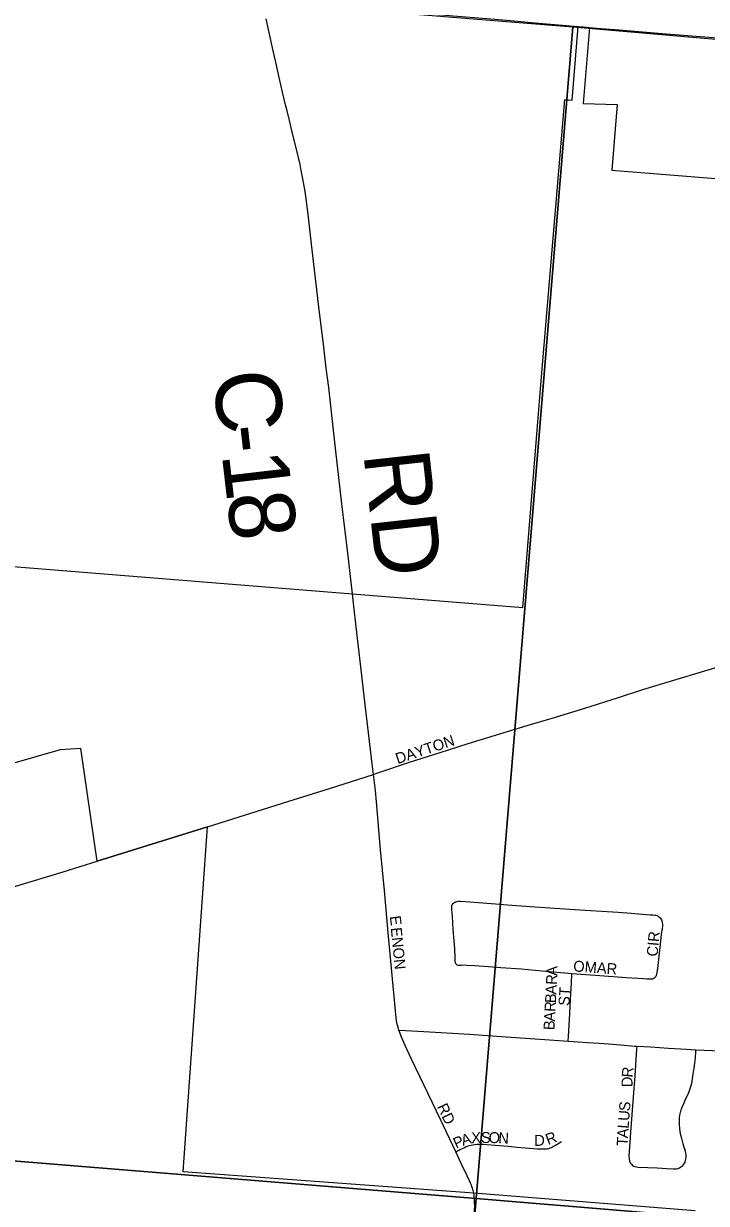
# Model space of a CAD drawing. Extents: x 1410790 to 1770854, y 448063 to 770588.
# Drawn here: x 1571387 to 1574503, y 657729 to 663114 of the extents above; entities that cross this region are included whole.
import ezdxf

# ---------------------------------------------------------------- set-up
doc = ezdxf.new("R2010")
doc.units = 0
for name, color, linetype in [('GM_X_City_Street', 7, 'Continuous'), ('GM_X_City_Street_Text', 7, 'Continuous'), ('GM_X_Corporation', 7, 'Continuous'), ('GM_X_County_Road', 7, 'Continuous'), ('GM_X_County_Road_Text', 7, 'Continuous'), ('GM_X_Section', 7, 'Continuous')]:
    doc.layers.add(name, color=color, linetype=linetype)

msp = doc.modelspace()

# ---------------------------------------------------------------- linework, layer by layer
at = {"layer": 'GM_X_City_Street'}
for points in [[(1572984.2, 659687.2), (1572978.4, 659734.8), (1572944.3, 660018.2), (1572926.3, 660177.6), (1572905, 660360.1), (1572894.4, 660454.7), (1572887.6, 660511.8)], [(1572984.2, 659687.2), (1572984.2, 659687.2), (1572998.4, 659692.1), (1573148.4, 659743.6), (1573288.1, 659787.4), (1573415.5, 659828.2), (1573685.2, 659910.3), (1573799, 659944.6), (1573948.6, 659989.8), (1574101.3, 660038.7), (1574213.6, 660075.2), (1574495.8, 660160.4), (1574641.4, 660203.9), (1574787.5, 660248.8), (1574905.3, 660284.4)], [(1572992.3, 659613.6), (1572988.7, 659650.2), (1572984.2, 659687.2)], [(1573099.9, 658520.3), (1573095.8, 658533.8), (1573092.1, 658547.9), (1573089.2, 658561.9), (1573087.3, 658575.7), (1573073.1, 658722.8), (1573051.3, 658964.4), (1573033.8, 659157.1), (1573015.8, 659343.2), (1573006.6, 659454.4), (1572997.3, 659562.2), (1572992.3, 659613.6)], [(1573889.4, 658777.4), (1573754, 658789.5), (1573657.7, 658798.1), (1573565.4, 658805), (1573509.3, 658809.2), (1573444.2, 658813.9), (1573411.4, 658815.2), (1573392.1, 658815.9), (1573384.6, 658815.3), (1573380.3, 658814.6), (1573375.9, 658814.6), (1573370.1, 658815.3), (1573366, 658817), (1573362.8, 658819.2), (1573359.7, 658823.2), (1573358, 658827.6), (1573357.1, 658832.5), (1573356.7, 658840), (1573356.3, 658848.9), (1573354.7, 658891.9), (1573352.3, 658927.3), (1573348.2, 658979.5), (1573344.2, 659040.2), (1573341.4, 659070), (1573340.9, 659076.3), (1573340.8, 659081.7), (1573341.2, 659085.8), (1573342.1, 659089.7), (1573344.4, 659094.1), (1573347.1, 659097.8), (1573350.3, 659100.8), (1573354.8, 659103.8), (1573359.4, 659106), (1573364.6, 659107.5), (1573372, 659108.6), (1573380.3, 659109), (1573403.2, 659107.8), (1573442.9, 659104.6), (1573540.8, 659096.5), (1573595.8, 659092), (1573720, 659083), (1573926.2, 659069), (1574099.7, 659057.7), (1574159.5, 659053.3), (1574246.9, 659046.7), (1574258.5, 659046.2), (1574267.4, 659045.4), (1574272.4, 659044.5), (1574277.2, 659042.5), (1574282.4, 659040.2), (1574287.8, 659036.2), (1574291.5, 659032.8), (1574295.4, 659028.2), (1574297.7, 659023.8), (1574300, 659018.2), (1574301.9, 659011.5), (1574302.6, 659003.9), (1574302.6, 658999.8), (1574302.1, 658995.1), (1574297.1, 658957), (1574288.5, 658883), (1574279.2, 658801), (1574277.2, 658784.1), (1574275.9, 658775), (1574274.1, 658769.3), (1574271.5, 658764.7), (1574268.5, 658761.1), (1574264.8, 658757.6), (1574261.8, 658755.2), (1574256.4, 658753.1), (1574251.3, 658752.4), (1574244.4, 658752.6), (1574231.6, 658753.3), (1574216.2, 658754.1), (1574136.7, 658759.1), (1574016.4, 658768), (1573889.4, 658777.4)], [(1573872, 658470), (1573873.3, 658491.6), (1573879.1, 658594.3), (1573883.4, 658662.7), (1573888, 658734.2), (1573889.4, 658777.4)], [(1573099.9, 658520.3), (1573130.8, 658518.3), (1573213.7, 658513), (1573422.2, 658500.8), (1573547.3, 658492.2), (1573654.2, 658484.9), (1573765.4, 658477.3), (1573872, 658470)], [(1573359.9, 657964.5), (1573289.6, 658112.7), (1573197.5, 658304.9), (1573155.7, 658390.4), (1573128.7, 658450.2), (1573112.2, 658487.2), (1573105.3, 658505), (1573100, 658519.8), (1573099.9, 658520.3)], [(1573872, 658470), (1573918.5, 658466.8), (1573958.5, 658463.9), (1574013.9, 658459.9), (1574075.8, 658455.3), (1574111, 658452.8), (1574176.2, 658447.2), (1574185.3, 658446.7)], [(1574185.3, 658446.7), (1574184.7, 658435.2), (1574175.7, 658311.6), (1574168.6, 658213.3), (1574157.2, 658054.8), (1574153.7, 658006.6), (1574148.9, 657944), (1574149.9, 657932.3), (1574152.1, 657922.5), (1574155.4, 657914.4), (1574160.8, 657907.9), (1574168, 657901), (1574176.3, 657897.1), (1574183.3, 657895.4), (1574191.9, 657894.5), (1574235.1, 657892.7), (1574279, 657890.8), (1574321.7, 657888.4), (1574352.2, 657887.3), (1574366.4, 657887.1), (1574373.8, 657888.4), (1574380.3, 657891), (1574386.8, 657895.4), (1574393.3, 657899.7), (1574399.7, 657907.9), (1574405.4, 657917.1), (1574408, 657925.3), (1574409.6, 657931.5), (1574410.6, 657940.5), (1574410.3, 657947.6), (1574408.9, 657957.9), (1574407.2, 657966.9), (1574405, 657976.1), (1574402, 657984.8), (1574397.3, 658001.4), (1574393.6, 658013.3), (1574390.7, 658025.2), (1574386.8, 658040.4), (1574383.7, 658056), (1574382, 658072.9), (1574380.7, 658087.2), (1574379.7, 658099), (1574380.4, 658121.4), (1574381.6, 658131.9), (1574384.6, 658143.6), (1574388.5, 658156.2), (1574392.8, 658168.3), (1574401.1, 658188.8), (1574409.8, 658207.3), (1574417.6, 658224.4), (1574423.9, 658240.5), (1574430.9, 658257.8), (1574435.8, 658276.9), (1574440.1, 658297.5), (1574443.2, 658319), (1574447.9, 658345.7), (1574450.6, 658368.8), (1574453.2, 658392.8), (1574455.4, 658421.7), (1574455, 658430.7)], [(1574185.3, 658446.7), (1574248.3, 658443.6), (1574330.7, 658438.3), (1574412.9, 658432.9), (1574455, 658430.7)], [(1574455, 658430.7), (1574568.3, 658425.9), (1574679.7, 658420.2), (1574760, 658416.1)], [(1573359.9, 657964.5), (1573378.6, 657974.4), (1573390.6, 657980.4), (1573399.6, 657984.8), (1573407, 657988.3), (1573413.2, 657990.9), (1573420.9, 657993.5), (1573429, 657995.4), (1573437.2, 657997.1), (1573445.2, 657998.1), (1573455.9, 657998.9), (1573468.8, 657999.4), (1573484, 657999.4), (1573500.5, 657998.4), (1573539.5, 657994.9), (1573597.9, 657989.9), (1573639.4, 657985.7), (1573677.3, 657982.1), (1573732.1, 657978.5), (1573746.7, 657977.9), (1573758.1, 657977.8), (1573764.2, 657977.9), (1573771.2, 657978.3), (1573777.3, 657978.9), (1573783.6, 657980.4), (1573790.3, 657982.8), (1573795.7, 657985), (1573800.9, 657987.4), (1573814.3, 657994.5), (1573841.9, 658011.3)], [(1573441, 657776.1), (1573438.5, 657787.6), (1573436.9, 657794), (1573435.2, 657799.8), (1573433.3, 657805.3), (1573430.4, 657812.2), (1573426.5, 657821.4), (1573421.3, 657832.5), (1573410.8, 657855.2), (1573385.8, 657908.1), (1573359.9, 657964.5)]]:
    msp.add_lwpolyline(points, dxfattribs=at)
at = {"layer": 'GM_X_Corporation'}
for points in [[(1570997.4, 660663.7), (1572887.6, 660511.8), (1573664.7, 660448.7), (1573748.9, 661483.6), (1573857.1, 662767.4), (1573891.1, 662765.4), (1573917.4, 663100.4), (1573970.2, 663096.8), (1573940, 662749.5), (1574095.5, 662745.6), (1574071.4, 662445.9), (1575037.6, 662367.3), (1575090, 663004.7), (1575799.3, 662942.4), (1576151.8, 662909), (1576168.3, 663109.5), (1576448.3, 663086), (1576819.3, 663623.6)], [(1574451.4, 657695.5), (1573441.1, 657776.1), (1572115.7, 657872.9), (1572226.8, 659448.4), (1571722.5, 659291.4), (1571649.1, 659805.9), (1571554.3, 659798.8), (1570908.3, 659613.6)]]:
    msp.add_lwpolyline(points, dxfattribs=at)
at = {"layer": 'GM_X_County_Road'}
for points in [[(1572476, 663228.1), (1572566.1, 663220.6), (1572732.7, 663205), (1572945.1, 663185.8), (1573121.6, 663169.8), (1573347.1, 663150), (1573500.8, 663137.8), (1573608.6, 663128.1), (1573719.8, 663118.2), (1573917.5, 663100.4)], [(1572887.6, 660511.8), (1572866.1, 660696.7), (1572839.8, 660921.7), (1572812.5, 661162.9), (1572795.5, 661312.9), (1572779.5, 661453), (1572768.6, 661540.9), (1572755.9, 661651.7), (1572736.7, 661808), (1572701.7, 662107.8), (1572685.9, 662244.7), (1572671.6, 662348.5), (1572666.2, 662381.1), (1572660.5, 662413), (1572654.5, 662444.1), (1572649, 662470.9), (1572629.6, 662553.8), (1572614.5, 662613), (1572600, 662671.8), (1572589.4, 662716.7), (1572581.5, 662750.1), (1572568.9, 662800.7), (1572553.1, 662867.7), (1572538, 662938.1), (1572526.8, 662989.5), (1572494.3, 663136.2)], [(1573917.5, 663100.4), (1573942.8, 663098.7), (1573970.2, 663096.8)], [(1573970.2, 663096.8), (1574002.9, 663093.9), (1574104.3, 663085.6), (1574320.1, 663067.7), (1574398.6, 663061.2), (1574630.8, 663043), (1574840, 663024.3), (1574977.4, 663012.8), (1575090, 663004.7)], [(1571722.4, 659291.4), (1571722.4, 659291.4), (1572226.8, 659448.4), (1572423.5, 659510.8), (1572592.5, 659563.1), (1572783.2, 659622.4), (1572984.2, 659687.2)], [(1568081.6, 658076.7), (1568208.9, 658127.4), (1568364.2, 658190.4), (1568468, 658231.2), (1568648.3, 658301.7), (1568712.6, 658326.3), (1568786, 658354.9), (1568935.6, 658413.6), (1569077.4, 658464.9), (1569192.5, 658503.4), (1569405.1, 658570.9), (1569568.1, 658621.1), (1569859.6, 658711.2), (1570151, 658801.8), (1570771.5, 658994.4), (1571025.3, 659073.6), (1571357.1, 659177.9), (1571567.4, 659242.1), (1571722.4, 659291.4)], [(1573211.6, 654852), (1573226.9, 655054.2), (1573242.8, 655253.6), (1573254.6, 655396.7), (1573267.4, 655532.7), (1573286.7, 655767.3), (1573292, 655851.8), (1573305.3, 656045.4), (1573325.4, 656286.7), (1573349.5, 656577.8), (1573374, 656865.4), (1573386.7, 657025.6), (1573407.9, 657273.8), (1573425.7, 657476.4), (1573442.9, 657662.3), (1573444.8, 657693.6), (1573445.6, 657720.7), (1573445.4, 657732), (1573445, 657743.1), (1573444.5, 657751.6), (1573443.7, 657759.6), (1573442.6, 657767.4), (1573441, 657776.1)]]:
    msp.add_lwpolyline(points, dxfattribs=at)
at = {"layer": 'GM_X_Section'}
for points in [[(1573893.6, 663098.8), (1573452.8, 657751.2), (1568041.2, 658191.1), (1568545.9, 663531.6)], [(1579290.8, 662633.2), (1578830.2, 657303.9), (1573452.8, 657751.2), (1573893.6, 663098.8)], [(1568041.2, 658191.1), (1573452.8, 657751.2), (1573001.5, 652381.8), (1567612.3, 652837.3)], [(1578830.2, 657303.9), (1578338.6, 651905), (1573001.5, 652381.8), (1573452.8, 657751.2)]]:
    msp.add_lwpolyline(points, close=True, dxfattribs=at)

# ---------------------------------------------------------------- texts
at = {"layer": 'GM_X_City_Street_Text'}
for s, rotation, p in [('DAYTON', 18.4326, (1573094.2, 659733.7)), ('E', 277.1217, (1573057.9, 659039.5)), ('ENON', 275.8582, (1573062.3, 658986.5)), ('CIR', 85.0327, (1574280, 658854.3)), ('A', 90.0604, (1573822.4, 658768.1)), ('OMAR', 355.9166, (1573894.1, 658788.1)), ('R', 87.463, (1573820.6, 658726)), ('A', 86.8515, (1573818.1, 658681.5)), ('ST', 86.4262, (1573877.5, 658629.5)), ('R', 86.8439, (1573813.8, 658602.4)), ('B', 86.8417, (1573816, 658642)), ('A', 86.8287, (1573811.3, 658558.5)), ('B', 86.8417, (1573809.2, 658518.9)), ('R', 85.3573, (1574166.1, 658302.4)), ('D', 89.1912, (1574165.6, 658259.3)), ('RD', 295.2018, (1573272.7, 658171.1)), ('S', 85.7898, (1574153.7, 658148.2)), ('U', 85.8209, (1574150.5, 658104.3)), ('X', 1.7052, (1573430.5, 658003.6)), ('S', 359.918, (1573474.1, 658004.9)), ('O', 358.8634, (1573509, 658004.9)), ('N', 356.6977, (1573552.5, 658004)), ('R', 20.7769, (1573780.3, 657995.4)), ('A', 86.0187, (1574144.9, 658025.4)), ('L', 85.8171, (1574147.9, 658069.2)), ('P', 24.1816, (1573361.3, 657977.6)), ('A', 16.8311, (1573391.8, 657991.4)), ('D', 0.2186, (1573717.4, 657991.7)), ('T', 87.7596, (1574143.5, 657990.6))]:
    msp.add_text(s, height=50, rotation=rotation, dxfattribs=at).set_placement(p)
at = {"layer": 'GM_X_County_Road_Text'}
for s, rotation, p in [('C', 276.5165, (1572249.1, 661518)), ('-', 276.5349, (1572277.1, 661273.1)), ('1', 276.6408, (1572291.2, 661150.1)), ('RD', 276.3402, (1572937.3, 661152.4)), ('8', 277.1836, (1572312.9, 660963.5))]:
    msp.add_text(s, height=300, rotation=rotation, dxfattribs=at).set_placement(p)

doc.saveas('drawing.dxf')
